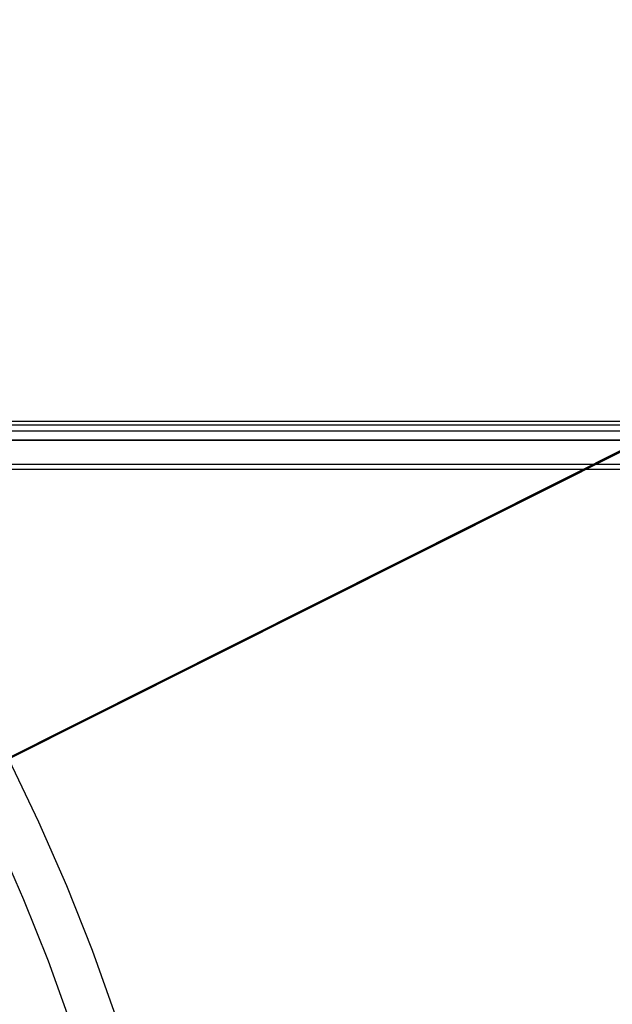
# Model space of a CAD drawing. Header units: millimetres. Extents: x 6038 to 7358, y -8545 to -7225.
# Tile 269 of 285: x 6774 to 6798, y -7857 to -7816. Entities that reach past the tile are written whole.
import ezdxf

# ---------------------------------------------------------------- set-up
doc = ezdxf.new("R2010")
doc.units = ezdxf.units.MM
doc.layers.add('color', color=7, linetype='Continuous')
doc.layers.add('luz', color=7, linetype='Continuous')

msp = doc.modelspace()

# ---------------------------------------------------------------- linework, layer by layer
at = {"color": 7, "true_color": 0xffffff}
for p, q in [((7358.316, -7833.094, 55.905), (6728.316, -7833.094, 55.905)), ((7358.316, -7833.094, 55.905), (6728.316, -7833.094, 55.905)), ((6728.316, -7833.221, 56.66), (7358.316, -7833.221, 56.66)), ((7358.316, -7833.488, 54.2), (6728.316, -7833.488, 54.2)), ((6728.316, -7833.844, 57.105), (7358.316, -7833.844, 57.105)), ((6728.316, -7833.844, 57.105), (7358.316, -7833.844, 57.105)), ((7358.316, -7833.882, 52.495), (6728.316, -7833.882, 52.495)), ((7358.316, -7833.882, 52.495), (6728.316, -7833.882, 52.495)), ((6728.316, -7834.856, 51.72), (7358.316, -7834.856, 51.72)), ((7358.316, -7835.081, 51.746), (6728.316, -7835.081, 51.746)), ((7358.316, -7835.081, 51.746), (6728.316, -7835.081, 51.746))]:
    msp.add_line(p, q, dxfattribs=at)
at = {"layer": 'color', "color": 254, "true_color": 0xcad1ee}
for p, q in [((6765.367, -7851.063, 22.446), (6834.556, -7816.388, -10.541)), ((6765.367, -7851.063, 22.446), (6834.556, -7816.388, -10.541)), ((6831.524, -7817.908, -11.269), (6752.933, -7857.295, 26.2)), ((6831.524, -7817.908, -11.269), (6752.933, -7857.295, 26.2)), ((6773.249, -7847.113, 18.688), (6774.5, -7849.722, 18.688)), ((6774.5, -7849.722, 18.688), (6775.661, -7852.372, 18.688)), ((6772.772, -7850.429, 17.309), (6773.879, -7852.948, 17.309)), ((6775.661, -7852.372, 18.688), (6776.729, -7855.061, 18.688)), ((6773.879, -7852.948, 17.309), (6774.901, -7855.502, 17.309)), ((6776.729, -7855.061, 18.688), (6777.705, -7857.785, 18.688)), ((6774.901, -7855.502, 17.309), (6775.837, -7858.089, 17.309))]:
    msp.add_line(p, q, dxfattribs=at)
at = {"layer": 'luz', "color": 254, "true_color": 0xcad1ee}
for p, q in [((6564.424, -7951.845, -31.05), (6832.208, -7817.488, -31.05)), ((6832.208, -7817.488, -32.55), (6564.424, -7951.845, -32.55))]:
    msp.add_line(p, q, dxfattribs=at)

doc.saveas('drawing.dxf')
